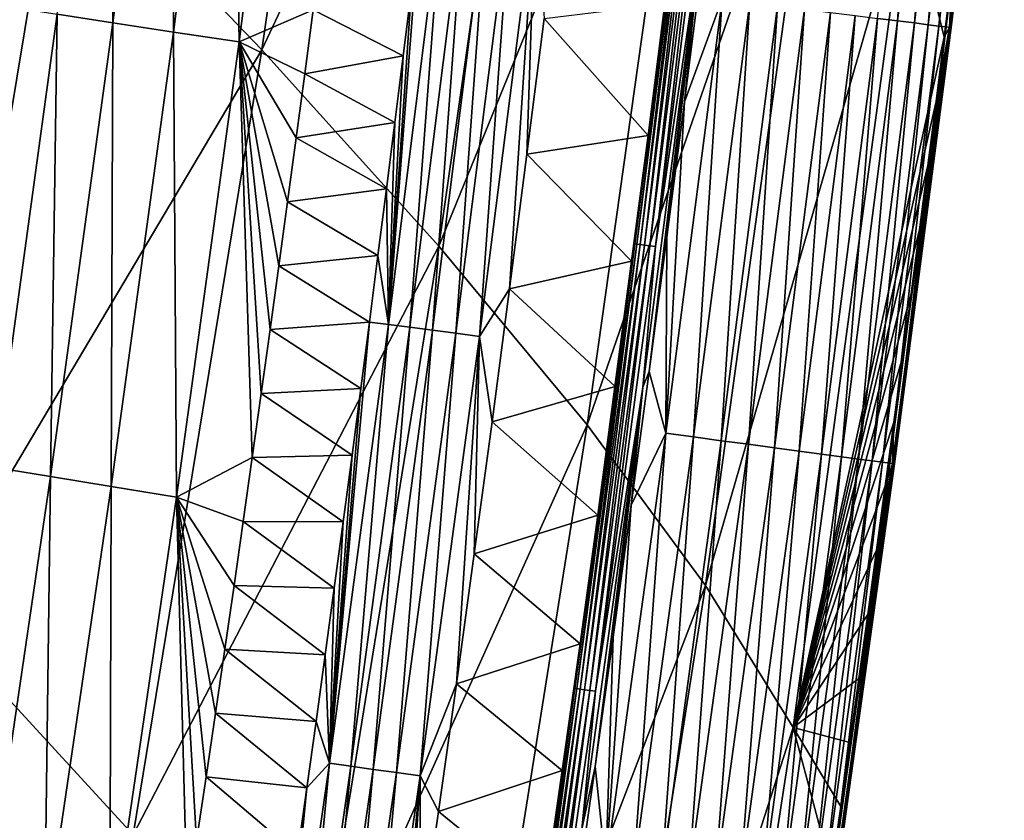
# Model space of a CAD drawing. Header units: millimetres. Extents: x -300 to 300, y -500 to 500.
# Tile 340 of 656: x 272 to 290, y -259 to -245. Entities that reach past the tile are written whole.
import ezdxf

# ---------------------------------------------------------------- set-up
doc = ezdxf.new("R2010")
doc.units = ezdxf.units.MM
doc.header["$LTSCALE"] = 81.481481
for name, color, linetype in [('19', 7, 'CONTINUOUS'), ('23', 7, 'CONTINUOUS'), ('26', 7, 'CONTINUOUS'), ('27', 7, 'CONTINUOUS'), ('29', 7, 'CONTINUOUS'), ('30', 7, 'CONTINUOUS'), ('32', 7, 'CONTINUOUS')]:
    doc.layers.add(name, color=color, linetype=linetype)

msp = doc.modelspace()

# ---------------------------------------------------------------- linework, layer by layer
at = {"layer": '19', "color": 7, "linetype": 'CONTINUOUS'}
for points in [[(276.627, -246, 27.623), (278.685, -231.836, 27.515), (273.061, -242.28, 31.516), (276.627, -246, 27.623)], [(276.627, -246, 27.623), (281.759, -235.1, 23.422), (278.685, -231.836, 27.515), (276.627, -246, 27.623)], [(279.709, -249.419, 23.516), (281.759, -235.1, 23.422), (276.627, -246, 27.623), (279.709, -249.419, 23.516)], [(279.709, -249.419, 23.516), (284.326, -238.079, 19.111), (281.759, -235.1, 23.422), (279.709, -249.419, 23.516)], [(282.29, -252.532, 19.188), (284.326, -238.079, 19.111), (279.709, -249.419, 23.516), (282.29, -252.532, 19.188)], [(282.29, -252.532, 19.188), (286.367, -240.764, 14.577), (284.326, -238.079, 19.111), (282.29, -252.532, 19.188)], [(266.797, -251.595, 35.338), (273.061, -242.28, 31.516), (269.029, -238.267, 35.201), (266.797, -251.595, 35.338)], [(284.351, -255.33, 14.636), (286.367, -240.764, 14.577), (282.29, -252.532, 19.188), (284.351, -255.33, 14.636)], [(284.351, -255.33, 14.636), (287.863, -243.149, 9.814), (286.367, -240.764, 14.577), (284.351, -255.33, 14.636)], [(270.822, -255.791, 31.642), (273.061, -242.28, 31.516), (266.797, -251.595, 35.338), (270.822, -255.791, 31.642)], [(270.822, -255.791, 31.642), (276.627, -246, 27.623), (273.061, -242.28, 31.516), (270.822, -255.791, 31.642)], [(285.876, -257.805, 9.852), (287.863, -243.149, 9.814), (284.351, -255.33, 14.636), (285.876, -257.805, 9.852)], [(287.863, -243.149, 9.814), (285.876, -257.805, 9.852), (288.507, -245.781, 5.994), (287.863, -243.149, 9.814)], [(288.648, -244.663, 5.989), (287.863, -243.149, 9.814), (288.507, -245.781, 5.994), (288.648, -244.663, 5.989)], [(288.507, -245.781, 5.994), (285.876, -257.805, 9.852), (288.365, -246.899, 5.999), (288.507, -245.781, 5.994)], [(274.387, -259.675, 27.736), (276.627, -246, 27.623), (270.822, -255.791, 31.642), (274.387, -259.675, 27.736)], [(274.387, -259.675, 27.736), (279.709, -249.419, 23.516), (276.627, -246, 27.623), (274.387, -259.675, 27.736)], [(288.365, -246.899, 5.999), (285.876, -257.805, 9.852), (288.221, -248.016, 6.005), (288.365, -246.899, 5.999)], [(288.221, -248.016, 6.005), (285.876, -257.805, 9.852), (288.076, -249.133, 6.01), (288.221, -248.016, 6.005)], [(288.076, -249.133, 6.01), (285.876, -257.805, 9.852), (287.929, -250.25, 6.016), (288.076, -249.133, 6.01)], [(277.475, -263.238, 23.614), (279.709, -249.419, 23.516), (274.387, -259.675, 27.736), (277.475, -263.238, 23.614)], [(277.475, -263.238, 23.614), (282.29, -252.532, 19.188), (279.709, -249.419, 23.516), (277.475, -263.238, 23.614)], [(287.929, -250.25, 6.016), (285.876, -257.805, 9.852), (287.781, -251.367, 6.022), (287.929, -250.25, 6.016)], [(287.781, -251.367, 6.022), (285.876, -257.805, 9.852), (287.632, -252.484, 6.027), (287.781, -251.367, 6.022)], [(280.069, -266.473, 19.27), (282.29, -252.532, 19.188), (277.475, -263.238, 23.614), (280.069, -266.473, 19.27)], [(280.069, -266.473, 19.27), (284.351, -255.33, 14.636), (282.29, -252.532, 19.188), (280.069, -266.473, 19.27)], [(287.632, -252.484, 6.027), (285.876, -257.805, 9.852), (287.481, -253.6, 6.033), (287.632, -252.484, 6.027)], [(287.481, -253.6, 6.033), (285.876, -257.805, 9.852), (287.329, -254.717, 6.038), (287.481, -253.6, 6.033)], [(287.329, -254.717, 6.038), (285.876, -257.805, 9.852), (287.175, -255.833, 6.044), (287.329, -254.717, 6.038)], [(282.151, -269.372, 14.697), (284.351, -255.33, 14.636), (280.069, -266.473, 19.27), (282.151, -269.372, 14.697)], [(282.151, -269.372, 14.697), (285.876, -257.805, 9.852), (284.351, -255.33, 14.636), (282.151, -269.372, 14.697)], [(268.397, -268.832, 31.773), (274.387, -259.675, 27.736), (270.822, -255.791, 31.642), (268.397, -268.832, 31.773)], [(287.175, -255.833, 6.044), (285.876, -257.805, 9.852), (287.02, -256.949, 6.05), (287.175, -255.833, 6.044)], [(287.02, -256.949, 6.05), (285.876, -257.805, 9.852), (286.863, -258.065, 6.056), (287.02, -256.949, 6.05)], [(283.704, -271.927, 9.891), (285.876, -257.805, 9.852), (282.151, -269.372, 14.697), (283.704, -271.927, 9.891)], [(285.876, -257.805, 9.852), (283.704, -271.927, 9.891), (286.545, -260.297, 6.067), (285.876, -257.805, 9.852)], [(286.863, -258.065, 6.056), (285.876, -257.805, 9.852), (286.705, -259.181, 6.061), (286.863, -258.065, 6.056)], [(286.705, -259.181, 6.061), (285.876, -257.805, 9.852), (286.545, -260.297, 6.067), (286.705, -259.181, 6.061)]]:
    msp.add_3dface(points, dxfattribs=at)
at = {"layer": '23', "color": 7, "linetype": 'CONTINUOUS'}
for points in [[(279.088, -246.105, 1.265), (277.522, -245.303, 2.47), (279.231, -244.946, 1.267), (279.088, -246.105, 1.265)], [(277.375, -246.418, 2.473), (277.522, -245.303, 2.47), (279.088, -246.105, 1.265), (277.375, -246.418, 2.473)], [(278.944, -247.264, 1.264), (277.375, -246.418, 2.473), (279.088, -246.105, 1.265), (278.944, -247.264, 1.264)], [(277.226, -247.532, 2.476), (277.375, -246.418, 2.473), (278.944, -247.264, 1.264), (277.226, -247.532, 2.476)], [(278.798, -248.423, 1.262), (277.226, -247.532, 2.476), (278.944, -247.264, 1.264), (278.798, -248.423, 1.262)], [(277.076, -248.647, 2.48), (277.226, -247.532, 2.476), (278.798, -248.423, 1.262), (277.076, -248.647, 2.48)], [(278.65, -249.583, 1.261), (277.076, -248.647, 2.48), (278.798, -248.423, 1.262), (278.65, -249.583, 1.261)], [(276.924, -249.761, 2.483), (277.076, -248.647, 2.48), (278.65, -249.583, 1.261), (276.924, -249.761, 2.483)], [(278.501, -250.742, 1.259), (276.924, -249.761, 2.483), (278.65, -249.583, 1.261), (278.501, -250.742, 1.259)], [(276.771, -250.874, 2.486), (276.924, -249.761, 2.483), (278.501, -250.742, 1.259), (276.771, -250.874, 2.486)], [(278.35, -251.901, 1.257), (276.771, -250.874, 2.486), (278.501, -250.742, 1.259), (278.35, -251.901, 1.257)], [(276.617, -251.988, 2.49), (276.771, -250.874, 2.486), (278.35, -251.901, 1.257), (276.617, -251.988, 2.49)], [(278.198, -253.06, 1.256), (276.617, -251.988, 2.49), (278.35, -251.901, 1.257), (278.198, -253.06, 1.256)], [(276.461, -253.101, 2.493), (276.617, -251.988, 2.49), (278.198, -253.06, 1.256), (276.461, -253.101, 2.493)], [(276.303, -254.214, 2.496), (276.461, -253.101, 2.493), (278.044, -254.219, 1.254), (276.303, -254.214, 2.496)], [(278.044, -254.219, 1.254), (276.461, -253.101, 2.493), (278.198, -253.06, 1.256), (278.044, -254.219, 1.254)], [(276.144, -255.327, 2.499), (276.303, -254.214, 2.496), (277.889, -255.378, 1.252), (276.144, -255.327, 2.499)], [(277.889, -255.378, 1.252), (276.303, -254.214, 2.496), (278.044, -254.219, 1.254), (277.889, -255.378, 1.252)], [(275.984, -256.439, 2.503), (276.144, -255.327, 2.499), (277.732, -256.537, 1.251), (275.984, -256.439, 2.503)], [(277.732, -256.537, 1.251), (276.144, -255.327, 2.499), (277.889, -255.378, 1.252), (277.732, -256.537, 1.251)], [(275.822, -257.551, 2.506), (275.984, -256.439, 2.503), (277.573, -257.696, 1.249), (275.822, -257.551, 2.506)], [(277.573, -257.696, 1.249), (275.984, -256.439, 2.503), (277.732, -256.537, 1.251), (277.573, -257.696, 1.249)], [(275.658, -258.663, 2.509), (275.822, -257.551, 2.506), (277.412, -258.855, 1.247), (275.658, -258.663, 2.509)], [(277.412, -258.855, 1.247), (275.822, -257.551, 2.506), (277.573, -257.696, 1.249), (277.412, -258.855, 1.247)], [(275.493, -259.775, 2.512), (275.658, -258.663, 2.509), (277.25, -260.014, 1.245), (275.493, -259.775, 2.512)], [(277.25, -260.014, 1.245), (275.658, -258.663, 2.509), (277.412, -258.855, 1.247), (277.25, -260.014, 1.245)]]:
    msp.add_3dface(points, dxfattribs=at)
at = {"layer": '26', "color": 7, "linetype": 'CONTINUOUS'}
for points in [[(274.084, -237.462, 6.896), (274.032, -245.528, 5.642), (273.068, -245.379, 6.877), (274.084, -237.462, 6.896)], [(275.046, -237.602, 5.65), (274.032, -245.528, 5.642), (274.084, -237.462, 6.896), (275.046, -237.602, 5.65)], [(275.046, -237.602, 5.65), (275.09, -245.69, 4.487), (274.032, -245.528, 5.642), (275.046, -237.602, 5.65)], [(276.103, -237.753, 4.484), (275.09, -245.69, 4.487), (275.046, -237.602, 5.65), (276.103, -237.753, 4.484)], [(276.103, -237.753, 4.484), (276.231, -245.862, 3.423), (275.09, -245.69, 4.487), (276.103, -237.753, 4.484)], [(277.245, -237.915, 3.41), (276.231, -245.862, 3.423), (276.103, -237.753, 4.484), (277.245, -237.915, 3.41)], [(277.245, -237.915, 3.41), (277.522, -245.303, 2.47), (276.231, -245.862, 3.423), (277.245, -237.915, 3.41)], [(273.068, -245.379, 6.877), (271.981, -253.273, 6.857), (272.205, -245.243, 8.182), (273.068, -245.379, 6.877)], [(273.068, -245.379, 6.877), (272.947, -253.433, 5.633), (271.981, -253.273, 6.857), (273.068, -245.379, 6.877)], [(274.032, -245.528, 5.642), (272.947, -253.433, 5.633), (273.068, -245.379, 6.877), (274.032, -245.528, 5.642)], [(277.522, -245.303, 2.47), (277.375, -246.418, 2.473), (276.231, -245.862, 3.423), (277.522, -245.303, 2.47)], [(274.032, -245.528, 5.642), (274.005, -253.605, 4.49), (272.947, -253.433, 5.633), (274.032, -245.528, 5.642)], [(275.09, -245.69, 4.487), (274.005, -253.605, 4.49), (274.032, -245.528, 5.642), (275.09, -245.69, 4.487)], [(275.09, -245.69, 4.487), (275.145, -253.789, 3.437), (274.005, -253.605, 4.49), (275.09, -245.69, 4.487)], [(276.231, -245.862, 3.423), (275.145, -253.789, 3.437), (275.09, -245.69, 4.487), (276.231, -245.862, 3.423)], [(276.231, -245.862, 3.423), (276.461, -253.101, 2.493), (275.145, -253.789, 3.437), (276.231, -245.862, 3.423)], [(277.375, -246.418, 2.473), (277.226, -247.532, 2.476), (276.231, -245.862, 3.423), (277.375, -246.418, 2.473)], [(277.226, -247.532, 2.476), (277.076, -248.647, 2.48), (276.231, -245.862, 3.423), (277.226, -247.532, 2.476)], [(277.076, -248.647, 2.48), (276.924, -249.761, 2.483), (276.231, -245.862, 3.423), (277.076, -248.647, 2.48)], [(276.924, -249.761, 2.483), (276.771, -250.874, 2.486), (276.231, -245.862, 3.423), (276.924, -249.761, 2.483)], [(276.771, -250.874, 2.486), (276.617, -251.988, 2.49), (276.231, -245.862, 3.423), (276.771, -250.874, 2.486)], [(276.617, -251.988, 2.49), (276.461, -253.101, 2.493), (276.231, -245.862, 3.423), (276.617, -251.988, 2.49)], [(276.461, -253.101, 2.493), (276.303, -254.214, 2.496), (275.145, -253.789, 3.437), (276.461, -253.101, 2.493)], [(272.947, -253.433, 5.633), (271.787, -261.314, 5.624), (271.981, -253.273, 6.857), (272.947, -253.433, 5.633)], [(272.947, -253.433, 5.633), (272.845, -261.497, 4.492), (271.787, -261.314, 5.624), (272.947, -253.433, 5.633)], [(274.005, -253.605, 4.49), (272.845, -261.497, 4.492), (272.947, -253.433, 5.633), (274.005, -253.605, 4.49)], [(274.005, -253.605, 4.49), (273.983, -261.693, 3.45), (272.845, -261.497, 4.492), (274.005, -253.605, 4.49)], [(275.145, -253.789, 3.437), (273.983, -261.693, 3.45), (274.005, -253.605, 4.49), (275.145, -253.789, 3.437)], [(275.145, -253.789, 3.437), (275.326, -260.886, 2.516), (273.983, -261.693, 3.45), (275.145, -253.789, 3.437)], [(276.303, -254.214, 2.496), (276.144, -255.327, 2.499), (275.145, -253.789, 3.437), (276.303, -254.214, 2.496)], [(276.144, -255.327, 2.499), (275.984, -256.439, 2.503), (275.145, -253.789, 3.437), (276.144, -255.327, 2.499)], [(275.984, -256.439, 2.503), (275.822, -257.551, 2.506), (275.145, -253.789, 3.437), (275.984, -256.439, 2.503)], [(275.822, -257.551, 2.506), (275.658, -258.663, 2.509), (275.145, -253.789, 3.437), (275.822, -257.551, 2.506)], [(275.658, -258.663, 2.509), (275.493, -259.775, 2.512), (275.145, -253.789, 3.437), (275.658, -258.663, 2.509)], [(275.493, -259.775, 2.512), (275.326, -260.886, 2.516), (275.145, -253.789, 3.437), (275.493, -259.775, 2.512)]]:
    msp.add_3dface(points, dxfattribs=at)
at = {"layer": '27', "color": 7, "linetype": 'CONTINUOUS'}
for points in [[(287.346, -245.452, 1.645), (288.257, -237.86, 1.632), (287.692, -245.496, 2.076), (287.346, -245.452, 1.645)], [(287.692, -245.496, 2.076), (288.257, -237.86, 1.632), (288.603, -237.9, 2.06), (287.692, -245.496, 2.076)], [(287.692, -245.496, 2.076), (288.603, -237.9, 2.06), (287.988, -245.533, 2.541), (287.692, -245.496, 2.076)], [(287.988, -245.533, 2.541), (288.603, -237.9, 2.06), (288.9, -237.935, 2.522), (287.988, -245.533, 2.541)], [(287.988, -245.533, 2.541), (288.9, -237.935, 2.522), (288.228, -245.563, 3.032), (287.988, -245.533, 2.541)], [(288.228, -245.563, 3.032), (288.9, -237.935, 2.522), (289.142, -237.964, 3.009), (288.228, -245.563, 3.032)], [(288.228, -245.563, 3.032), (289.142, -237.964, 3.009), (288.412, -245.586, 3.538), (288.228, -245.563, 3.032)], [(288.412, -245.586, 3.538), (289.142, -237.964, 3.009), (289.328, -237.985, 3.512), (288.412, -245.586, 3.538)], [(288.412, -245.586, 3.538), (289.328, -237.985, 3.512), (288.539, -245.602, 4.051), (288.412, -245.586, 3.538)], [(288.539, -245.602, 4.051), (289.328, -237.985, 3.512), (289.457, -238, 4.022), (288.539, -245.602, 4.051)], [(288.539, -245.602, 4.051), (289.457, -238, 4.022), (288.61, -245.611, 4.56), (288.539, -245.602, 4.051)], [(289.528, -238.009, 5.503), (288.648, -244.663, 5.989), (288.6, -245.61, 5.539), (289.528, -238.009, 5.503)], [(289.528, -238.009, 5.503), (288.6, -245.61, 5.539), (289.553, -238.012, 5.025), (289.528, -238.009, 5.503)], [(288.6, -245.61, 5.539), (288.629, -245.613, 5.058), (289.553, -238.012, 5.025), (288.6, -245.61, 5.539)], [(288.61, -245.611, 4.56), (289.457, -238, 4.022), (289.531, -238.009, 4.528), (288.61, -245.611, 4.56)], [(288.61, -245.611, 4.56), (289.531, -238.009, 4.528), (288.629, -245.613, 5.058), (288.61, -245.611, 4.56)], [(288.629, -245.613, 5.058), (289.531, -238.009, 4.528), (289.553, -238.012, 5.025), (288.629, -245.613, 5.058)], [(283.985, -246.905, 0.031), (284.287, -244.52, 0.031), (284.642, -245.113, 0.097), (283.985, -246.905, 0.031)], [(288.648, -244.663, 5.989), (288.507, -245.781, 5.994), (288.6, -245.61, 5.539), (288.648, -244.663, 5.989)], [(283.663, -252.678, 0.098), (283.985, -246.905, 0.031), (284.642, -245.113, 0.097), (283.663, -252.678, 0.098)], [(283.663, -252.678, 0.098), (284.642, -245.113, 0.097), (284.145, -252.743, 0.221), (283.663, -252.678, 0.098)], [(284.145, -252.743, 0.221), (284.642, -245.113, 0.097), (285.123, -245.173, 0.22), (284.145, -252.743, 0.221)], [(284.145, -252.743, 0.221), (285.123, -245.173, 0.22), (284.627, -252.808, 0.399), (284.145, -252.743, 0.221)], [(284.627, -252.808, 0.399), (285.123, -245.173, 0.22), (285.604, -245.234, 0.396), (284.627, -252.808, 0.399)], [(284.627, -252.808, 0.399), (285.604, -245.234, 0.396), (285.1, -252.871, 0.633), (284.627, -252.808, 0.399)], [(285.1, -252.871, 0.633), (285.604, -245.234, 0.396), (286.075, -245.293, 0.628), (285.1, -252.871, 0.633)], [(285.1, -252.871, 0.633), (286.075, -245.293, 0.628), (285.555, -252.932, 0.923), (285.1, -252.871, 0.633)], [(285.555, -252.932, 0.923), (286.075, -245.293, 0.628), (286.529, -245.35, 0.916), (285.555, -252.932, 0.923)], [(285.555, -252.932, 0.923), (286.529, -245.35, 0.916), (285.982, -252.99, 1.266), (285.555, -252.932, 0.923)], [(285.982, -252.99, 1.266), (286.529, -245.35, 0.916), (286.956, -245.403, 1.256), (285.982, -252.99, 1.266)], [(285.982, -252.99, 1.266), (286.956, -245.403, 1.256), (286.372, -253.042, 1.658), (285.982, -252.99, 1.266)], [(286.372, -253.042, 1.658), (286.956, -245.403, 1.256), (287.346, -245.452, 1.645), (286.372, -253.042, 1.658)], [(286.372, -253.042, 1.658), (287.346, -245.452, 1.645), (286.718, -253.088, 2.093), (286.372, -253.042, 1.658)], [(286.718, -253.088, 2.093), (287.346, -245.452, 1.645), (287.692, -245.496, 2.076), (286.718, -253.088, 2.093)], [(286.718, -253.088, 2.093), (287.692, -245.496, 2.076), (287.013, -253.128, 2.562), (286.718, -253.088, 2.093)], [(287.013, -253.128, 2.562), (287.692, -245.496, 2.076), (287.988, -245.533, 2.541), (287.013, -253.128, 2.562)], [(287.013, -253.128, 2.562), (287.988, -245.533, 2.541), (287.252, -253.16, 3.056), (287.013, -253.128, 2.562)], [(287.252, -253.16, 3.056), (287.988, -245.533, 2.541), (288.228, -245.563, 3.032), (287.252, -253.16, 3.056)], [(287.252, -253.16, 3.056), (288.228, -245.563, 3.032), (287.434, -253.184, 3.566), (287.252, -253.16, 3.056)], [(287.434, -253.184, 3.566), (288.228, -245.563, 3.032), (288.412, -245.586, 3.538), (287.434, -253.184, 3.566)], [(287.434, -253.184, 3.566), (288.412, -245.586, 3.538), (287.558, -253.201, 4.081), (287.434, -253.184, 3.566)], [(287.558, -253.201, 4.081), (288.412, -245.586, 3.538), (288.539, -245.602, 4.051), (287.558, -253.201, 4.081)], [(287.558, -253.201, 4.081), (288.539, -245.602, 4.051), (287.626, -253.21, 4.593), (287.558, -253.201, 4.081)], [(288.6, -245.61, 5.539), (287.632, -252.484, 6.027), (287.609, -253.208, 5.575), (288.6, -245.61, 5.539)], [(288.6, -245.61, 5.539), (287.609, -253.208, 5.575), (288.629, -245.613, 5.058), (288.6, -245.61, 5.539)], [(287.609, -253.208, 5.575), (287.641, -253.212, 5.093), (288.629, -245.613, 5.058), (287.609, -253.208, 5.575)], [(287.626, -253.21, 4.593), (288.539, -245.602, 4.051), (288.61, -245.611, 4.56), (287.626, -253.21, 4.593)], [(287.626, -253.21, 4.593), (288.61, -245.611, 4.56), (287.641, -253.212, 5.093), (287.626, -253.21, 4.593)], [(287.781, -251.367, 6.022), (287.632, -252.484, 6.027), (288.6, -245.61, 5.539), (287.781, -251.367, 6.022)], [(287.641, -253.212, 5.093), (288.61, -245.611, 4.56), (288.629, -245.613, 5.058), (287.641, -253.212, 5.093)], [(287.929, -250.25, 6.016), (287.781, -251.367, 6.022), (288.6, -245.61, 5.539), (287.929, -250.25, 6.016)], [(288.076, -249.133, 6.01), (287.929, -250.25, 6.016), (288.6, -245.61, 5.539), (288.076, -249.133, 6.01)], [(288.221, -248.016, 6.005), (288.076, -249.133, 6.01), (288.6, -245.61, 5.539), (288.221, -248.016, 6.005)], [(288.365, -246.899, 5.999), (288.221, -248.016, 6.005), (288.6, -245.61, 5.539), (288.365, -246.899, 5.999)], [(288.507, -245.781, 5.994), (288.365, -246.899, 5.999), (288.6, -245.61, 5.539), (288.507, -245.781, 5.994)], [(283.68, -249.266, 0.031), (283.985, -246.905, 0.031), (283.663, -252.678, 0.098), (283.68, -249.266, 0.031)], [(283.372, -251.605, 0.031), (283.68, -249.266, 0.031), (283.663, -252.678, 0.098), (283.372, -251.605, 0.031)], [(283.06, -253.929, 0.031), (283.372, -251.605, 0.031), (283.663, -252.678, 0.098), (283.06, -253.929, 0.031)], [(287.632, -252.484, 6.027), (287.481, -253.6, 6.033), (287.609, -253.208, 5.575), (287.632, -252.484, 6.027)], [(282.617, -260.238, 0.099), (283.06, -253.929, 0.031), (283.663, -252.678, 0.098), (282.617, -260.238, 0.099)], [(282.617, -260.238, 0.099), (283.663, -252.678, 0.098), (283.101, -260.308, 0.223), (282.617, -260.238, 0.099)], [(283.101, -260.308, 0.223), (283.663, -252.678, 0.098), (284.145, -252.743, 0.221), (283.101, -260.308, 0.223)], [(283.101, -260.308, 0.223), (284.145, -252.743, 0.221), (283.584, -260.377, 0.402), (283.101, -260.308, 0.223)], [(283.584, -260.377, 0.402), (284.145, -252.743, 0.221), (284.627, -252.808, 0.399), (283.584, -260.377, 0.402)], [(283.584, -260.377, 0.402), (284.627, -252.808, 0.399), (284.058, -260.445, 0.638), (283.584, -260.377, 0.402)], [(284.058, -260.445, 0.638), (284.627, -252.808, 0.399), (285.1, -252.871, 0.633), (284.058, -260.445, 0.638)], [(284.058, -260.445, 0.638), (285.1, -252.871, 0.633), (284.514, -260.511, 0.93), (284.058, -260.445, 0.638)], [(284.514, -260.511, 0.93), (285.1, -252.871, 0.633), (285.555, -252.932, 0.923), (284.514, -260.511, 0.93)], [(284.514, -260.511, 0.93), (285.555, -252.932, 0.923), (284.942, -260.572, 1.276), (284.514, -260.511, 0.93)], [(284.942, -260.572, 1.276), (285.555, -252.932, 0.923), (285.982, -252.99, 1.266), (284.942, -260.572, 1.276)], [(284.942, -260.572, 1.276), (285.982, -252.99, 1.266), (285.332, -260.628, 1.672), (284.942, -260.572, 1.276)], [(285.332, -260.628, 1.672), (285.982, -252.99, 1.266), (286.372, -253.042, 1.658), (285.332, -260.628, 1.672)], [(285.332, -260.628, 1.672), (286.372, -253.042, 1.658), (285.678, -260.678, 2.11), (285.332, -260.628, 1.672)], [(285.678, -260.678, 2.11), (286.372, -253.042, 1.658), (286.718, -253.088, 2.093), (285.678, -260.678, 2.11)], [(285.678, -260.678, 2.11), (286.718, -253.088, 2.093), (285.971, -260.72, 2.583), (285.678, -260.678, 2.11)], [(285.971, -260.72, 2.583), (286.718, -253.088, 2.093), (287.013, -253.128, 2.562), (285.971, -260.72, 2.583)], [(285.971, -260.72, 2.583), (287.013, -253.128, 2.562), (286.209, -260.754, 3.081), (285.971, -260.72, 2.583)], [(286.209, -260.754, 3.081), (287.013, -253.128, 2.562), (287.252, -253.16, 3.056), (286.209, -260.754, 3.081)], [(286.209, -260.754, 3.081), (287.252, -253.16, 3.056), (286.388, -260.78, 3.594), (286.209, -260.754, 3.081)], [(286.388, -260.78, 3.594), (287.252, -253.16, 3.056), (287.434, -253.184, 3.566), (286.388, -260.78, 3.594)], [(286.388, -260.78, 3.594), (287.434, -253.184, 3.566), (286.51, -260.797, 4.113), (286.388, -260.78, 3.594)], [(286.51, -260.797, 4.113), (287.434, -253.184, 3.566), (287.558, -253.201, 4.081), (286.51, -260.797, 4.113)], [(286.51, -260.797, 4.113), (287.558, -253.201, 4.081), (286.574, -260.806, 4.627), (286.51, -260.797, 4.113)], [(286.705, -259.181, 6.061), (286.545, -260.297, 6.067), (287.609, -253.208, 5.575), (286.705, -259.181, 6.061)], [(287.609, -253.208, 5.575), (286.545, -260.297, 6.067), (286.551, -260.803, 5.613), (287.609, -253.208, 5.575)], [(287.609, -253.208, 5.575), (286.551, -260.803, 5.613), (287.641, -253.212, 5.093), (287.609, -253.208, 5.575)], [(286.551, -260.803, 5.613), (286.587, -260.808, 5.13), (287.641, -253.212, 5.093), (286.551, -260.803, 5.613)], [(286.574, -260.806, 4.627), (287.558, -253.201, 4.081), (287.626, -253.21, 4.593), (286.574, -260.806, 4.627)], [(286.574, -260.806, 4.627), (287.626, -253.21, 4.593), (286.587, -260.808, 5.13), (286.574, -260.806, 4.627)], [(286.587, -260.808, 5.13), (287.626, -253.21, 4.593), (287.641, -253.212, 5.093), (286.587, -260.808, 5.13)], [(286.863, -258.065, 6.056), (286.705, -259.181, 6.061), (287.609, -253.208, 5.575), (286.863, -258.065, 6.056)], [(287.02, -256.949, 6.05), (286.863, -258.065, 6.056), (287.609, -253.208, 5.575), (287.02, -256.949, 6.05)], [(287.175, -255.833, 6.044), (287.02, -256.949, 6.05), (287.609, -253.208, 5.575), (287.175, -255.833, 6.044)], [(287.329, -254.717, 6.038), (287.175, -255.833, 6.044), (287.609, -253.208, 5.575), (287.329, -254.717, 6.038)], [(287.481, -253.6, 6.033), (287.329, -254.717, 6.038), (287.609, -253.208, 5.575), (287.481, -253.6, 6.033)], [(282.745, -256.227, 0.031), (283.06, -253.929, 0.031), (282.617, -260.238, 0.099), (282.745, -256.227, 0.031)], [(282.429, -258.485, 0.031), (282.745, -256.227, 0.031), (282.617, -260.238, 0.099), (282.429, -258.485, 0.031)], [(282.112, -260.704, 0.031), (282.429, -258.485, 0.031), (282.617, -260.238, 0.099), (282.112, -260.704, 0.031)]]:
    msp.add_3dface(points, dxfattribs=at)
at = {"layer": '29', "color": 7, "linetype": 'CONTINUOUS'}
for points in [[(283.351, -247.49, 0.5), (281.542, -245.455, 0.5), (283.642, -245.202, 0.5), (283.351, -247.49, 0.5)], [(281.244, -247.819, 0.5), (281.542, -245.455, 0.5), (283.351, -247.49, 0.5), (281.244, -247.819, 0.5)], [(283.066, -249.683, 0.5), (281.244, -247.819, 0.5), (283.351, -247.49, 0.5), (283.066, -249.683, 0.5)], [(280.941, -250.161, 0.5), (281.244, -247.819, 0.5), (283.066, -249.683, 0.5), (280.941, -250.161, 0.5)], [(282.778, -251.862, 0.5), (280.941, -250.161, 0.5), (283.066, -249.683, 0.5), (282.778, -251.862, 0.5)], [(280.636, -252.482, 0.5), (280.941, -250.161, 0.5), (282.778, -251.862, 0.5), (280.636, -252.482, 0.5)], [(282.476, -254.103, 0.5), (280.636, -252.482, 0.5), (282.778, -251.862, 0.5), (282.476, -254.103, 0.5)], [(280.327, -254.778, 0.5), (280.636, -252.482, 0.5), (282.476, -254.103, 0.5), (280.327, -254.778, 0.5)], [(282.168, -256.347, 0.5), (280.327, -254.778, 0.5), (282.476, -254.103, 0.5), (282.168, -256.347, 0.5)], [(280.017, -257.04, 0.5), (280.327, -254.778, 0.5), (282.168, -256.347, 0.5), (280.017, -257.04, 0.5)], [(281.859, -258.551, 0.5), (280.017, -257.04, 0.5), (282.168, -256.347, 0.5), (281.859, -258.551, 0.5)], [(279.706, -259.264, 0.5), (280.017, -257.04, 0.5), (281.859, -258.551, 0.5), (279.706, -259.264, 0.5)], [(281.543, -260.766, 0.5), (279.706, -259.264, 0.5), (281.859, -258.551, 0.5), (281.543, -260.766, 0.5)], [(279.392, -261.463, 0.5), (279.706, -259.264, 0.5), (281.543, -260.766, 0.5), (279.392, -261.463, 0.5)]]:
    msp.add_3dface(points, dxfattribs=at)
at = {"layer": '30', "color": 7, "linetype": 'CONTINUOUS'}
for points in [[(283.121, -249.378, 0.404), (283.939, -242.821, 0.5), (284.1, -241.626, 0.404), (283.121, -249.378, 0.404)], [(283.121, -249.378, 0.404), (284.1, -241.626, 0.404), (283.157, -249.383, 0.307), (283.121, -249.378, 0.404)], [(283.157, -249.383, 0.307), (284.1, -241.626, 0.404), (284.136, -241.63, 0.307), (283.157, -249.383, 0.307)], [(283.157, -249.383, 0.307), (284.136, -241.63, 0.307), (283.214, -249.39, 0.216), (283.157, -249.383, 0.307)], [(283.214, -249.39, 0.216), (284.136, -241.63, 0.307), (284.193, -241.637, 0.216), (283.214, -249.39, 0.216)], [(283.214, -249.39, 0.216), (284.193, -241.637, 0.216), (283.291, -249.4, 0.138), (283.214, -249.39, 0.216)], [(283.291, -249.4, 0.138), (284.193, -241.637, 0.216), (284.27, -241.646, 0.138), (283.291, -249.4, 0.138)], [(283.291, -249.4, 0.138), (284.27, -241.646, 0.138), (283.383, -249.412, 0.079), (283.291, -249.4, 0.138)], [(283.383, -249.412, 0.079), (284.27, -241.646, 0.138), (284.363, -241.658, 0.079), (283.383, -249.412, 0.079)], [(283.383, -249.412, 0.079), (284.363, -241.658, 0.079), (283.483, -249.425, 0.042), (283.383, -249.412, 0.079)], [(283.483, -249.425, 0.042), (284.363, -241.658, 0.079), (284.462, -241.67, 0.042), (283.483, -249.425, 0.042)], [(283.483, -249.425, 0.042), (284.462, -241.67, 0.042), (284.256, -244.165, 0.028), (283.483, -249.425, 0.042)], [(283.642, -245.202, 0.5), (283.939, -242.821, 0.5), (283.121, -249.378, 0.404), (283.642, -245.202, 0.5)], [(283.372, -251.605, 0.031), (283.262, -251.874, 0.028), (284.256, -244.165, 0.028), (283.372, -251.605, 0.031)], [(283.262, -251.874, 0.028), (283.483, -249.425, 0.042), (284.256, -244.165, 0.028), (283.262, -251.874, 0.028)], [(283.68, -249.266, 0.031), (283.372, -251.605, 0.031), (284.256, -244.165, 0.028), (283.68, -249.266, 0.031)], [(283.985, -246.905, 0.031), (283.68, -249.266, 0.031), (284.256, -244.165, 0.028), (283.985, -246.905, 0.031)], [(284.287, -244.52, 0.031), (283.985, -246.905, 0.031), (284.256, -244.165, 0.028), (284.287, -244.52, 0.031)], [(283.351, -247.49, 0.5), (283.642, -245.202, 0.5), (283.121, -249.378, 0.404), (283.351, -247.49, 0.5)], [(283.066, -249.683, 0.5), (283.351, -247.49, 0.5), (283.121, -249.378, 0.404), (283.066, -249.683, 0.5)], [(282.075, -257.122, 0.404), (283.066, -249.683, 0.5), (283.121, -249.378, 0.404), (282.075, -257.122, 0.404)], [(282.075, -257.122, 0.404), (283.121, -249.378, 0.404), (282.111, -257.126, 0.307), (282.075, -257.122, 0.404)], [(282.111, -257.126, 0.307), (283.121, -249.378, 0.404), (283.157, -249.383, 0.307), (282.111, -257.126, 0.307)], [(282.111, -257.126, 0.307), (283.157, -249.383, 0.307), (282.168, -257.134, 0.216), (282.111, -257.126, 0.307)], [(282.168, -257.134, 0.216), (283.157, -249.383, 0.307), (283.214, -249.39, 0.216), (282.168, -257.134, 0.216)], [(282.168, -257.134, 0.216), (283.214, -249.39, 0.216), (282.245, -257.145, 0.138), (282.168, -257.134, 0.216)], [(282.245, -257.145, 0.138), (283.214, -249.39, 0.216), (283.291, -249.4, 0.138), (282.245, -257.145, 0.138)], [(282.245, -257.145, 0.138), (283.291, -249.4, 0.138), (282.337, -257.158, 0.079), (282.245, -257.145, 0.138)], [(282.337, -257.158, 0.079), (283.291, -249.4, 0.138), (283.383, -249.412, 0.079), (282.337, -257.158, 0.079)], [(282.337, -257.158, 0.079), (283.383, -249.412, 0.079), (282.437, -257.172, 0.042), (282.337, -257.158, 0.079)], [(282.437, -257.172, 0.042), (283.383, -249.412, 0.079), (283.483, -249.425, 0.042), (282.437, -257.172, 0.042)], [(282.437, -257.172, 0.042), (283.483, -249.425, 0.042), (283.262, -251.874, 0.028), (282.437, -257.172, 0.042)], [(282.778, -251.862, 0.5), (283.066, -249.683, 0.5), (282.075, -257.122, 0.404), (282.778, -251.862, 0.5)], [(283.372, -251.605, 0.031), (283.06, -253.929, 0.031), (283.262, -251.874, 0.028), (283.372, -251.605, 0.031)], [(282.476, -254.103, 0.5), (282.778, -251.862, 0.5), (282.075, -257.122, 0.404), (282.476, -254.103, 0.5)], [(282.429, -258.485, 0.031), (282.199, -259.575, 0.028), (283.262, -251.874, 0.028), (282.429, -258.485, 0.031)], [(282.199, -259.575, 0.028), (282.437, -257.172, 0.042), (283.262, -251.874, 0.028), (282.199, -259.575, 0.028)], [(282.745, -256.227, 0.031), (282.429, -258.485, 0.031), (283.262, -251.874, 0.028), (282.745, -256.227, 0.031)], [(283.06, -253.929, 0.031), (282.745, -256.227, 0.031), (283.262, -251.874, 0.028), (283.06, -253.929, 0.031)], [(282.168, -256.347, 0.5), (282.476, -254.103, 0.5), (282.075, -257.122, 0.404), (282.168, -256.347, 0.5)], [(281.859, -258.551, 0.5), (282.168, -256.347, 0.5), (282.075, -257.122, 0.404), (281.859, -258.551, 0.5)], [(280.957, -264.855, 0.404), (281.859, -258.551, 0.5), (282.075, -257.122, 0.404), (280.957, -264.855, 0.404)], [(280.957, -264.855, 0.404), (282.075, -257.122, 0.404), (280.992, -264.86, 0.307), (280.957, -264.855, 0.404)], [(280.992, -264.86, 0.307), (282.075, -257.122, 0.404), (282.111, -257.126, 0.307), (280.992, -264.86, 0.307)], [(280.992, -264.86, 0.307), (282.111, -257.126, 0.307), (281.049, -264.869, 0.216), (280.992, -264.86, 0.307)], [(281.049, -264.869, 0.216), (282.111, -257.126, 0.307), (282.168, -257.134, 0.216), (281.049, -264.869, 0.216)], [(281.049, -264.869, 0.216), (282.168, -257.134, 0.216), (281.126, -264.88, 0.138), (281.049, -264.869, 0.216)], [(281.126, -264.88, 0.138), (282.168, -257.134, 0.216), (282.245, -257.145, 0.138), (281.126, -264.88, 0.138)], [(281.126, -264.88, 0.138), (282.245, -257.145, 0.138), (281.218, -264.894, 0.079), (281.126, -264.88, 0.138)], [(281.218, -264.894, 0.079), (282.245, -257.145, 0.138), (282.337, -257.158, 0.079), (281.218, -264.894, 0.079)], [(281.218, -264.894, 0.079), (282.337, -257.158, 0.079), (281.318, -264.909, 0.042), (281.218, -264.894, 0.079)], [(281.318, -264.909, 0.042), (282.337, -257.158, 0.079), (282.437, -257.172, 0.042), (281.318, -264.909, 0.042)], [(281.318, -264.909, 0.042), (282.437, -257.172, 0.042), (282.199, -259.575, 0.028), (281.318, -264.909, 0.042)], [(281.543, -260.766, 0.5), (281.859, -258.551, 0.5), (280.957, -264.855, 0.404), (281.543, -260.766, 0.5)], [(282.429, -258.485, 0.031), (282.112, -260.704, 0.031), (282.199, -259.575, 0.028), (282.429, -258.485, 0.031)]]:
    msp.add_3dface(points, dxfattribs=at)
at = {"layer": '32', "color": 7, "linetype": 'CONTINUOUS'}
for points in [[(278.833, -250.783, 1.042), (279.373, -243.787, 1.268), (279.79, -243.128, 1.049), (278.833, -250.783, 1.042)], [(278.833, -250.783, 1.042), (279.79, -243.128, 1.049), (279.206, -250.832, 0.849), (278.833, -250.783, 1.042)], [(279.206, -250.832, 0.849), (279.79, -243.128, 1.049), (280.166, -243.174, 0.854), (279.206, -250.832, 0.849)], [(279.206, -250.832, 0.849), (280.166, -243.174, 0.854), (279.599, -250.883, 0.696), (279.206, -250.832, 0.849)], [(279.599, -250.883, 0.696), (280.166, -243.174, 0.854), (280.562, -243.223, 0.699), (279.599, -250.883, 0.696)], [(279.599, -250.883, 0.696), (280.562, -243.223, 0.699), (280.006, -250.937, 0.586), (279.599, -250.883, 0.696)], [(280.006, -250.937, 0.586), (280.562, -243.223, 0.699), (280.972, -243.273, 0.588), (280.006, -250.937, 0.586)], [(280.006, -250.937, 0.586), (280.972, -243.273, 0.588), (280.42, -250.991, 0.521), (280.006, -250.937, 0.586)], [(280.42, -250.991, 0.521), (280.972, -243.273, 0.588), (281.39, -243.324, 0.521), (280.42, -250.991, 0.521)], [(280.941, -250.161, 0.5), (280.42, -250.991, 0.521), (281.39, -243.324, 0.521), (280.941, -250.161, 0.5)], [(281.244, -247.819, 0.5), (280.941, -250.161, 0.5), (281.39, -243.324, 0.521), (281.244, -247.819, 0.5)], [(281.542, -245.455, 0.5), (281.244, -247.819, 0.5), (281.39, -243.324, 0.521), (281.542, -245.455, 0.5)], [(279.231, -244.946, 1.267), (279.373, -243.787, 1.268), (278.833, -250.783, 1.042), (279.231, -244.946, 1.267)], [(279.088, -246.105, 1.265), (279.231, -244.946, 1.267), (278.833, -250.783, 1.042), (279.088, -246.105, 1.265)], [(278.944, -247.264, 1.264), (279.088, -246.105, 1.265), (278.833, -250.783, 1.042), (278.944, -247.264, 1.264)], [(278.798, -248.423, 1.262), (278.944, -247.264, 1.264), (278.833, -250.783, 1.042), (278.798, -248.423, 1.262)], [(278.65, -249.583, 1.261), (278.798, -248.423, 1.262), (278.833, -250.783, 1.042), (278.65, -249.583, 1.261)], [(278.501, -250.742, 1.259), (278.65, -249.583, 1.261), (278.833, -250.783, 1.042), (278.501, -250.742, 1.259)], [(280.941, -250.161, 0.5), (280.636, -252.482, 0.5), (280.42, -250.991, 0.521), (280.941, -250.161, 0.5)], [(278.35, -251.901, 1.257), (278.501, -250.742, 1.259), (277.808, -258.426, 1.034), (278.35, -251.901, 1.257)], [(277.808, -258.426, 1.034), (278.501, -250.742, 1.259), (278.833, -250.783, 1.042), (277.808, -258.426, 1.034)], [(277.808, -258.426, 1.034), (278.833, -250.783, 1.042), (278.178, -258.478, 0.844), (277.808, -258.426, 1.034)], [(278.178, -258.478, 0.844), (278.833, -250.783, 1.042), (279.206, -250.832, 0.849), (278.178, -258.478, 0.844)], [(278.178, -258.478, 0.844), (279.206, -250.832, 0.849), (278.568, -258.533, 0.693), (278.178, -258.478, 0.844)], [(278.568, -258.533, 0.693), (279.206, -250.832, 0.849), (279.599, -250.883, 0.696), (278.568, -258.533, 0.693)], [(278.568, -258.533, 0.693), (279.599, -250.883, 0.696), (278.972, -258.589, 0.585), (278.568, -258.533, 0.693)], [(278.972, -258.589, 0.585), (279.599, -250.883, 0.696), (280.006, -250.937, 0.586), (278.972, -258.589, 0.585)], [(278.972, -258.589, 0.585), (280.006, -250.937, 0.586), (279.382, -258.647, 0.521), (278.972, -258.589, 0.585)], [(279.382, -258.647, 0.521), (280.006, -250.937, 0.586), (280.42, -250.991, 0.521), (279.382, -258.647, 0.521)], [(280.017, -257.04, 0.5), (279.382, -258.647, 0.521), (280.42, -250.991, 0.521), (280.017, -257.04, 0.5)], [(280.327, -254.778, 0.5), (280.017, -257.04, 0.5), (280.42, -250.991, 0.521), (280.327, -254.778, 0.5)], [(280.636, -252.482, 0.5), (280.327, -254.778, 0.5), (280.42, -250.991, 0.521), (280.636, -252.482, 0.5)], [(278.198, -253.06, 1.256), (278.35, -251.901, 1.257), (277.808, -258.426, 1.034), (278.198, -253.06, 1.256)], [(278.044, -254.219, 1.254), (278.198, -253.06, 1.256), (277.808, -258.426, 1.034), (278.044, -254.219, 1.254)], [(277.889, -255.378, 1.252), (278.044, -254.219, 1.254), (277.808, -258.426, 1.034), (277.889, -255.378, 1.252)], [(277.732, -256.537, 1.251), (277.889, -255.378, 1.252), (277.808, -258.426, 1.034), (277.732, -256.537, 1.251)], [(277.573, -257.696, 1.249), (277.732, -256.537, 1.251), (277.808, -258.426, 1.034), (277.573, -257.696, 1.249)], [(280.017, -257.04, 0.5), (279.706, -259.264, 0.5), (279.382, -258.647, 0.521), (280.017, -257.04, 0.5)], [(277.412, -258.855, 1.247), (277.573, -257.696, 1.249), (277.808, -258.426, 1.034), (277.412, -258.855, 1.247)], [(276.711, -266.056, 1.025), (277.412, -258.855, 1.247), (277.808, -258.426, 1.034), (276.711, -266.056, 1.025)], [(276.711, -266.056, 1.025), (277.808, -258.426, 1.034), (277.079, -266.112, 0.838), (276.711, -266.056, 1.025)], [(277.079, -266.112, 0.838), (277.808, -258.426, 1.034), (278.178, -258.478, 0.844), (277.079, -266.112, 0.838)], [(277.079, -266.112, 0.838), (278.178, -258.478, 0.844), (277.465, -266.17, 0.69), (277.079, -266.112, 0.838)], [(277.465, -266.17, 0.69), (278.178, -258.478, 0.844), (278.568, -258.533, 0.693), (277.465, -266.17, 0.69)], [(277.465, -266.17, 0.69), (278.568, -258.533, 0.693), (277.865, -266.23, 0.584), (277.465, -266.17, 0.69)], [(277.865, -266.23, 0.584), (278.568, -258.533, 0.693), (278.972, -258.589, 0.585), (277.865, -266.23, 0.584)], [(277.865, -266.23, 0.584), (278.972, -258.589, 0.585), (278.272, -266.292, 0.52), (277.865, -266.23, 0.584)], [(278.272, -266.292, 0.52), (278.972, -258.589, 0.585), (279.382, -258.647, 0.521), (278.272, -266.292, 0.52)], [(278.754, -265.794, 0.5), (278.272, -266.292, 0.52), (279.382, -258.647, 0.521), (278.754, -265.794, 0.5)], [(279.075, -263.64, 0.5), (278.754, -265.794, 0.5), (279.382, -258.647, 0.521), (279.075, -263.64, 0.5)], [(279.392, -261.463, 0.5), (279.075, -263.64, 0.5), (279.382, -258.647, 0.521), (279.392, -261.463, 0.5)], [(279.706, -259.264, 0.5), (279.392, -261.463, 0.5), (279.382, -258.647, 0.521), (279.706, -259.264, 0.5)], [(277.25, -260.014, 1.245), (277.412, -258.855, 1.247), (276.711, -266.056, 1.025), (277.25, -260.014, 1.245)]]:
    msp.add_3dface(points, dxfattribs=at)

doc.saveas('drawing.dxf')
